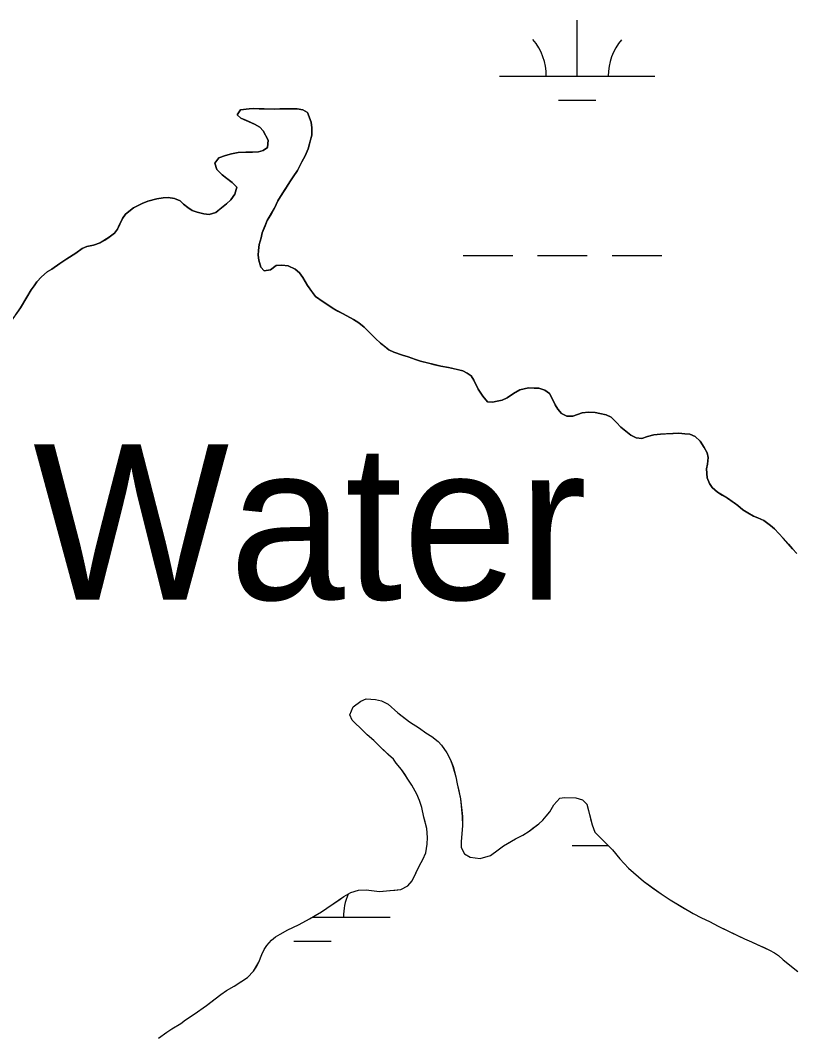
# Model space of a CAD drawing. Extents: x 3148686 to 3186545, y 916144 to 941516.
# Drawn here: x 3162772 to 3163269, y 929782 to 930435 of the extents above; entities that cross this region are included whole.
import ezdxf

# ---------------------------------------------------------------- set-up
doc = ezdxf.new("R2010")
doc.units = 0
for name, color, linetype in [('V-RIVR-IDEN', 7, 'Continuous'), ('V-SITE-VEGE', 7, 'Continuous'), ('V-TOPO-SHOR', 7, 'Continuous'), ('V-WETL-SWMP', 7, 'Continuous')]:
    doc.layers.add(name, color=color, linetype=linetype)

msp = doc.modelspace()

# ---------------------------------------------------------------- linework, layer by layer
at = {"layer": 'V-SITE-VEGE'}
for points in [[(3162921.86, 930377.96), (3162918.86, 930377.74), (3162913.26, 930377.11), (3162911.08, 930373.89), (3162913.49, 930371.71), (3162922.32, 930367.76), (3162925.73, 930365.98), (3162927.94, 930363.59), (3162930.98, 930357.61), (3162930.6, 930352.8), (3162927.81, 930350.98), (3162924.82, 930349.97), (3162921.02, 930349.75), (3162916.62, 930349.72), (3162911.82, 930349.49), (3162907.42, 930348.67), (3162903.63, 930347.64), (3162899.43, 930346.22), (3162896.66, 930342.8), (3162898.08, 930338.61), (3162901.5, 930335.23), (3162907.93, 930330.27), (3162910.95, 930327.28), (3162909.57, 930322.67), (3162906.99, 930319.06), (3162904.21, 930316.44), (3162897.44, 930311), (3162893.05, 930309.78), (3162889.64, 930310.16), (3162885.44, 930311.13), (3162882.23, 930312.31), (3162879.42, 930314.1), (3162876.6, 930316.28), (3162874.39, 930318.47), (3162870.78, 930320.05), (3162866.78, 930320.62), (3162863.58, 930320.41), (3162859.38, 930319.78), (3162853.59, 930318.35), (3162850, 930316.73), (3162844.41, 930313.89), (3162839.24, 930309.86), (3162837.25, 930307.05), (3162834.09, 930300.23), (3162832.1, 930297.62), (3162828.72, 930295), (3162822.94, 930291.37), (3162818.75, 930289.94), (3162814.35, 930289.11), (3162811.36, 930287.7), (3162807.38, 930284.87), (3162801.6, 930281.04), (3162797.01, 930278.21), (3162791.83, 930274.58), (3162788.84, 930272.76), (3162785.26, 930269.55), (3162782.28, 930266.33), (3162780.5, 930263.71), (3162778.51, 930261.1), (3162771.77, 930249.66), (3162764.63, 930239.62)], [(3163213.84, 930149.01), (3163214.21, 930153.21), (3163213.59, 930156.21), (3163211.77, 930159.6), (3163209.15, 930163.78), (3163205.93, 930166.76), (3163202.52, 930168.34), (3163199.32, 930168.52), (3163195.32, 930168.9), (3163183.52, 930168.23), (3163179.32, 930167.81), (3163175.13, 930166.78), (3163171.53, 930165.56), (3163167.93, 930165.94), (3163164.52, 930167.72), (3163158.09, 930172.69), (3163155.27, 930175.87), (3163151.85, 930179.25), (3163148.64, 930180.63), (3163144.63, 930181.61), (3163141.63, 930182.19), (3163137.23, 930182.37), (3163133.23, 930181.94), (3163127.24, 930179.91), (3163123.24, 930179.89), (3163119.83, 930181.67), (3163117.41, 930184.25), (3163115.8, 930187.04), (3163114.17, 930190.83), (3163112.15, 930194.42), (3163109.14, 930196.61), (3163105.33, 930197.79), (3163102.33, 930197.77), (3163098.53, 930198.15), (3163093.14, 930196.71), (3163088.95, 930194.49), (3163084.97, 930191.67), (3163081.57, 930190.25), (3163078.38, 930189.43), (3163075.38, 930188.81), (3163072.18, 930188.99), (3163069.15, 930192.78), (3163066.33, 930197.16), (3163063.5, 930202.94), (3163061.68, 930205.73), (3163059.07, 930207.52), (3163056.26, 930209.1), (3163047.04, 930211.25), (3163042.24, 930212.02), (3163029.02, 930215.35), (3163025.81, 930216.33), (3163021.2, 930218.1), (3163017.59, 930219.08), (3163011.98, 930221.05), (3163008.77, 930222.63), (3163003.35, 930226.8), (3163000.13, 930229.78), (3162996.51, 930233.56), (3162992.89, 930237.14), (3162989.47, 930239.92), (3162986.06, 930242.1), (3162981.64, 930244.48), (3162978.83, 930245.86), (3162973.41, 930249.03), (3162966.39, 930253.39), (3162961.56, 930256.96), (3162956.32, 930263.93), (3162953.29, 930269.12), (3162951.27, 930272.11), (3162948.46, 930274.49), (3162944.05, 930276.67), (3162939.84, 930277.04), (3162936.24, 930276.82), (3162932.66, 930274), (3162928.47, 930273.38), (3162926.45, 930275.76), (3162925.02, 930280.35), (3162924.6, 930283.55), (3162924.79, 930286.56), (3162925.36, 930290.36), (3162926.54, 930294.57), (3162927.32, 930297.97), (3162930.48, 930305.79), (3162935.23, 930313.82), (3162937.4, 930318.44), (3162938.99, 930321.25), (3162945.53, 930331.28), (3162947.12, 930333.89), (3162949.89, 930337.91), (3162952.66, 930343.53), (3162954.84, 930347.34), (3162956.81, 930351.95), (3162959.16, 930360.77), (3162959.13, 930365.57), (3162958.71, 930369.17), (3162956.48, 930375.36), (3162953.47, 930377.14), (3162949.66, 930377.72), (3162938.66, 930377.65), (3162935.06, 930377.43), (3162921.86, 930377.96)], [(3163236.61, 930119.53), (3163233.39, 930122.31), (3163226.76, 930127.08), (3163220.34, 930130.84), (3163216.92, 930133.82), (3163215.11, 930136.41), (3163213.69, 930140.2), (3163213.25, 930146), (3163213.84, 930149.01)], [(3163271.38, 930091.53), (3163268.56, 930094.51), (3163262.52, 930101.28), (3163256.88, 930107.25), (3163254.27, 930109.43), (3163250.05, 930112.61), (3163246.24, 930114.39), (3163243.44, 930115.57), (3163239.82, 930117.55), (3163236.61, 930119.53)], [(3162860.5, 929779.48), (3162865.9, 929783.32), (3162869.1, 929785.35), (3162874.9, 929788.8), (3162877.9, 929791.22), (3162883.5, 929794.87), (3162891.3, 929800.54), (3162900.69, 929807.62), (3162904.29, 929810.05), (3162909.3, 929812.89), (3162917.7, 929818.56), (3162921.69, 929822.6), (3162925.07, 929828.24), (3162927.05, 929833.27), (3162928.44, 929836.49), (3162930.23, 929839.12), (3162933.22, 929842.55), (3162935.82, 929844.57), (3162938.82, 929846.39), (3162943.82, 929849.23), (3162951.03, 929852.49), (3162957.64, 929856.14), (3162961.24, 929858.37), (3162965.44, 929860.8), (3162979.85, 929870.52), (3162984.24, 929873.16), (3162989.25, 929874.8), (3162994.07, 929874.82), (3163002.71, 929873.87), (3163016.56, 929875.15), (3163020.96, 929877.59), (3163023.76, 929880.62), (3163028.52, 929890.49), (3163030.7, 929894.51), (3163032.49, 929898.74), (3163033.46, 929904.37), (3163033.63, 929908.59), (3163033.2, 929914.41), (3163031.35, 929921.62), (3163029.91, 929927.84), (3163028.48, 929932.45), (3163026.85, 929936.45), (3163023.6, 929942.26), (3163016.92, 929952.46), (3163013.48, 929956.46), (3163011.66, 929959.06), (3163003.38, 929966.84), (3162999.14, 929971.03), (3162994.9, 929974.62), (3162990.05, 929979.41), (3162987.43, 929981.81), (3162985.21, 929984.2), (3162983.58, 929987.61), (3162985.76, 929992.64), (3162990.76, 929996.28), (3162994.16, 929997.91), (3163000.19, 929997.54), (3163004.01, 929996.56), (3163008.24, 929994.38), (3163014.5, 929988.79), (3163021.96, 929983.01), (3163028.41, 929979.03), (3163032.64, 929976.04), (3163036.47, 929973.66), (3163040.51, 929970.47), (3163042.73, 929968.07), (3163046.17, 929963.07), (3163048.4, 929958.67), (3163050.03, 929954.26), (3163051.88, 929947.64), (3163052.71, 929943.23)], [(3163052.71, 929943.23), (3163054.77, 929933.41), (3163056.05, 929922.17), (3163056.08, 929916.14), (3163055.33, 929906.1), (3163055.36, 929902.08), (3163057.39, 929898.08), (3163061.02, 929895.89), (3163067.44, 929895.13), (3163074.06, 929896.97), (3163079.06, 929900.61), (3163082.46, 929903.25), (3163090.26, 929907.71), (3163095.07, 929910.15), (3163099.07, 929912.78), (3163105.27, 929917.43), (3163107.86, 929919.86), (3163110.06, 929922.28), (3163112.25, 929925.1), (3163114.83, 929929.54), (3163118.82, 929933.98), (3163121.83, 929934.4), (3163129.06, 929934.24), (3163133.29, 929932.86), (3163136.11, 929930.06), (3163139.6, 929916.83), (3163141.24, 929912.02), (3163145.48, 929908.03), (3163152.75, 929900.64), (3163157.4, 929894.85), (3163163.06, 929888.85), (3163172.54, 929880.48), (3163184.04, 929872.31), (3163189.88, 929868.53), (3163204.59, 929859.58), (3163210.03, 929856.8), (3163215.06, 929854.42), (3163220.7, 929851.44), (3163237.62, 929843.31), (3163242.04, 929841.52), (3163253.72, 929836.17), (3163256.94, 929834.38), (3163259.56, 929832.59), (3163262.59, 929829.8), (3163271.87, 929822.42)]]:
    msp.add_lwpolyline(points, dxfattribs=at)
at = {"layer": 'V-TOPO-SHOR'}
for points in [[(3162801.6, 930281.04), (3162807.38, 930284.87), (3162811.36, 930287.7), (3162814.35, 930289.12), (3162818.75, 930289.94), (3162822.94, 930291.37), (3162825.93, 930293.19), (3162828.72, 930295), (3162832.1, 930297.62), (3162834.09, 930300.23), (3162835.47, 930303.24), (3162837.25, 930307.05), (3162839.24, 930309.86), (3162844.41, 930313.89), (3162850, 930316.73), (3162853.59, 930318.35), (3162859.38, 930319.78), (3162863.58, 930320.41), (3162866.78, 930320.62), (3162870.78, 930320.05), (3162874.39, 930318.47), (3162876.61, 930316.28), (3162879.42, 930314.1), (3162882.23, 930312.31), (3162885.44, 930311.13), (3162889.64, 930310.16), (3162893.05, 930309.78), (3162897.44, 930311), (3162900.23, 930313.22), (3162904.21, 930316.44), (3162906.99, 930319.06), (3162909.57, 930322.67), (3162910.95, 930327.28), (3162907.93, 930330.27), (3162904.51, 930332.85), (3162901.5, 930335.23), (3162898.08, 930338.61), (3162896.66, 930342.8), (3162899.43, 930346.22), (3162903.63, 930347.64), (3162907.42, 930348.67), (3162911.82, 930349.49), (3162916.62, 930349.72), (3162921.02, 930349.75), (3162924.82, 930349.97), (3162927.81, 930350.98), (3162930.6, 930352.8), (3162930.98, 930357.61), (3162927.94, 930363.59), (3162925.73, 930365.98), (3162922.32, 930367.76), (3162917.1, 930370.13), (3162913.49, 930371.71), (3162911.08, 930373.89), (3162913.26, 930377.11), (3162918.86, 930377.74), (3162921.86, 930377.96), (3162925.26, 930377.77), (3162929.66, 930377.6), (3162935.06, 930377.43), (3162938.66, 930377.65), (3162943.06, 930377.68), (3162946.06, 930377.7), (3162949.66, 930377.72), (3162953.47, 930377.14), (3162956.48, 930375.36), (3162958.71, 930369.17), (3162959.13, 930365.57), (3162959.16, 930360.77), (3162958.38, 930357.76), (3162956.81, 930351.95), (3162954.84, 930347.34), (3162952.66, 930343.53), (3162951.28, 930340.72), (3162949.89, 930337.91), (3162947.12, 930333.89), (3162945.53, 930331.28), (3162941.76, 930325.46), (3162938.99, 930321.25), (3162937.4, 930318.44), (3162935.23, 930313.82), (3162933.25, 930310.41), (3162930.48, 930305.79), (3162929.1, 930302.38), (3162927.32, 930297.97), (3162926.54, 930294.57), (3162925.36, 930290.36), (3162924.79, 930286.56), (3162924.6, 930283.55), (3162925.02, 930280.35), (3162926.45, 930275.76), (3162928.46, 930273.38), (3162932.66, 930274), (3162936.24, 930276.82), (3162939.84, 930277.04), (3162944.05, 930276.67), (3162948.46, 930274.49), (3162951.27, 930272.11), (3162953.29, 930269.12), (3162956.32, 930263.93), (3162958.94, 930260.35)], [(3162768.4, 930244.84), (3162771.77, 930249.66), (3162773.75, 930253.08), (3162775.73, 930256.49), (3162778.51, 930261.1), (3162780.49, 930263.71), (3162782.28, 930266.33), (3162785.26, 930269.55), (3162788.84, 930272.76), (3162791.83, 930274.58), (3162797.01, 930278.21), (3162801.6, 930281.04)], [(3162958.94, 930260.35), (3162961.57, 930256.96), (3162966.39, 930253.39), (3162973.41, 930249.03), (3162976.02, 930247.45), (3162978.83, 930245.86), (3162981.64, 930244.48), (3162986.06, 930242.1), (3162989.47, 930239.92), (3162992.89, 930237.14), (3162996.51, 930233.56), (3163000.13, 930229.78), (3163003.35, 930226.8), (3163005.96, 930224.81), (3163008.77, 930222.63), (3163011.98, 930221.05), (3163017.59, 930219.08), (3163021.2, 930218.1), (3163025.81, 930216.33), (3163029.02, 930215.35), (3163034.43, 930213.98), (3163038.43, 930213), (3163042.24, 930212.02), (3163047.04, 930211.25), (3163052.05, 930210.08), (3163056.26, 930209.1), (3163059.07, 930207.52), (3163061.68, 930205.73), (3163063.5, 930202.94), (3163066.33, 930197.16), (3163069.15, 930192.78), (3163072.18, 930188.99), (3163075.38, 930188.81), (3163078.38, 930189.43), (3163081.57, 930190.25), (3163084.97, 930191.67), (3163088.95, 930194.49), (3163093.14, 930196.71), (3163098.53, 930198.15), (3163102.33, 930197.77), (3163105.33, 930197.79), (3163109.14, 930196.61), (3163112.15, 930194.42), (3163114.17, 930190.83), (3163115.8, 930187.04), (3163117.41, 930184.25), (3163119.83, 930181.67), (3163123.24, 930179.89), (3163127.24, 930179.91), (3163130.24, 930180.93), (3163133.23, 930181.94), (3163137.23, 930182.37), (3163141.63, 930182.19), (3163144.63, 930181.61), (3163148.64, 930180.63), (3163151.85, 930179.25), (3163155.27, 930175.87), (3163158.09, 930172.69), (3163162.11, 930169.51), (3163164.52, 930167.72), (3163167.93, 930165.94), (3163171.53, 930165.56), (3163175.13, 930166.78), (3163179.32, 930167.81), (3163183.52, 930168.23), (3163186.72, 930168.45), (3163191.72, 930168.68), (3163195.32, 930168.9), (3163199.32, 930168.52), (3163202.52, 930168.34), (3163205.93, 930166.76), (3163209.15, 930163.78), (3163211.77, 930159.6), (3163213.59, 930156.2), (3163214.21, 930153.21), (3163213.84, 930149.01), (3163213.25, 930146), (3163213.69, 930140.2), (3163215.11, 930136.41), (3163216.92, 930133.82), (3163220.34, 930130.84), (3163223.35, 930129.06), (3163226.76, 930127.08), (3163230.98, 930124.1), (3163233.39, 930122.31), (3163236.61, 930119.53), (3163239.82, 930117.55), (3163243.44, 930115.57), (3163246.24, 930114.39), (3163250.05, 930112.61), (3163254.27, 930109.43), (3163256.88, 930107.25), (3163259.7, 930104.26), (3163262.52, 930101.28), (3163265.94, 930097.5), (3163268.56, 930094.51), (3163271.38, 930091.53)], [(3162860.5, 929779.48), (3162865.9, 929783.32), (3162869.1, 929785.35), (3162874.9, 929788.8), (3162877.9, 929791.22), (3162883.5, 929794.87), (3162891.3, 929800.54), (3162896.09, 929804.18), (3162900.69, 929807.62), (3162904.29, 929810.05), (3162909.3, 929812.89), (3162914.1, 929816.13), (3162917.7, 929818.56), (3162921.69, 929822.6), (3162923.28, 929825.22), (3162925.07, 929828.24), (3162927.05, 929833.27), (3162928.44, 929836.49), (3162930.23, 929839.12), (3162933.22, 929842.55), (3162935.82, 929844.57), (3162938.82, 929846.39), (3162943.82, 929849.23), (3162947.03, 929850.66), (3162951.03, 929852.49), (3162957.64, 929856.14), (3162961.24, 929858.37), (3162965.44, 929860.8), (3162971.64, 929865.06), (3162975.84, 929867.89), (3162979.84, 929870.53), (3162984.24, 929873.16), (3162989.25, 929874.8), (3162994.07, 929874.82), (3162997.69, 929874.44), (3163002.71, 929873.87), (3163009.33, 929874.51), (3163012.55, 929874.73), (3163016.56, 929875.15), (3163020.96, 929877.59), (3163023.76, 929880.62), (3163026.34, 929886.06), (3163028.52, 929890.49), (3163030.7, 929894.51), (3163032.49, 929898.74), (3163033.46, 929904.37), (3163033.63, 929908.59), (3163033.2, 929914.41), (3163032.17, 929918.62), (3163031.35, 929921.62), (3163029.91, 929927.84), (3163028.48, 929932.45), (3163026.85, 929936.45), (3163023.6, 929942.26), (3163020.97, 929946.26), (3163018.94, 929949.46), (3163016.92, 929952.46), (3163013.48, 929956.46), (3163011.66, 929959.06), (3163008.63, 929961.85), (3163003.38, 929966.84), (3162999.14, 929971.03), (3162994.9, 929974.62), (3162990.05, 929979.41), (3162987.43, 929981.81), (3162985.21, 929984.2), (3162983.58, 929987.61), (3162985.76, 929992.64), (3162990.76, 929996.28), (3162994.16, 929997.91), (3163000.19, 929997.54), (3163004.01, 929996.56), (3163008.24, 929994.38), (3163014.5, 929988.79), (3163018.13, 929986), (3163021.96, 929983.01), (3163028.41, 929979.03), (3163032.64, 929976.04), (3163036.47, 929973.66), (3163040.51, 929970.47), (3163042.73, 929968.07), (3163046.17, 929963.07), (3163048.4, 929958.67), (3163050.03, 929954.26), (3163051.88, 929947.64), (3163052.71, 929943.23), (3163053.74, 929938.62), (3163054.77, 929933.41), (3163056.05, 929922.17), (3163056.08, 929916.14), (3163055.71, 929910.92), (3163055.33, 929906.1), (3163055.36, 929902.08), (3163057.39, 929898.08), (3163061.02, 929895.89), (3163067.44, 929895.13), (3163074.06, 929896.97), (3163079.06, 929900.61)], [(3163079.06, 929900.61), (3163082.46, 929903.25), (3163086.66, 929905.68), (3163090.26, 929907.71), (3163095.07, 929910.15), (3163099.07, 929912.78), (3163101.47, 929914.6), (3163105.27, 929917.43), (3163107.86, 929919.86), (3163110.06, 929922.28), (3163112.25, 929925.1), (3163114.83, 929929.54), (3163118.82, 929933.98), (3163121.83, 929934.4), (3163129.06, 929934.24), (3163133.29, 929932.86), (3163136.11, 929930.06), (3163137.14, 929926.05), (3163138.58, 929920.64), (3163139.6, 929916.83), (3163141.24, 929912.02), (3163145.48, 929908.03), (3163152.75, 929900.64), (3163157.4, 929894.85), (3163163.06, 929888.85), (3163172.54, 929880.48), (3163178.39, 929876.29), (3163184.04, 929872.31), (3163189.88, 929868.53), (3163198.95, 929862.96), (3163204.59, 929859.58), (3163210.03, 929856.8), (3163215.06, 929854.42), (3163220.7, 929851.44), (3163228.96, 929847.47), (3163237.61, 929843.31), (3163242.04, 929841.52), (3163246.27, 929839.54), (3163250.3, 929837.76), (3163253.72, 929836.17), (3163256.94, 929834.38), (3163259.56, 929832.59), (3163262.59, 929829.8), (3163265.82, 929827.2), (3163271.87, 929822.42)]]:
    msp.add_lwpolyline(points, dxfattribs=at)
at = {"layer": 'V-WETL-SWMP'}
for p, q in [((3163130, 930398.72), (3163130.04, 930434.72)), ((3163080, 930398.77), (3163180, 930398.67)), ((3163117.98, 930383.3), (3163141.98, 930383.28)), ((3163056.47, 930283.37), (3163088.47, 930283.33)), ((3163104.47, 930283.32), (3163136.47, 930283.28)), ((3163152.47, 930283.26), (3163184.47, 930283.23)), ((3163126.66, 929903.55), (3163149.91, 929903.53)), ((3162959.51, 929857.3), (3163009.55, 929857.25)), ((3162959.55, 929857.3), (3162959.55, 929857.33)), ((3162947.53, 929841.88), (3162971.53, 929841.85))]:
    msp.add_line(p, q, dxfattribs=at)
for points in [[(3162768.4, 930244.84), (3162771.77, 930249.66), (3162775.73, 930256.49), (3162778.51, 930261.1), (3162780.49, 930263.72), (3162782.28, 930266.33), (3162785.26, 930269.54), (3162788.84, 930272.77), (3162791.83, 930274.58), (3162797.01, 930278.21), (3162801.6, 930281.04), (3162807.37, 930284.88), (3162811.36, 930287.7), (3162814.35, 930289.12), (3162818.75, 930289.94), (3162822.94, 930291.37), (3162825.93, 930293.18), (3162828.72, 930295), (3162832.11, 930297.62), (3162834.09, 930300.23), (3162835.47, 930303.24), (3162837.25, 930307.05), (3162839.24, 930309.86), (3162844.41, 930313.9), (3162850, 930316.73), (3162853.59, 930318.35), (3162859.38, 930319.78), (3162863.58, 930320.41), (3162866.78, 930320.63), (3162870.78, 930320.05), (3162874.39, 930318.47), (3162876.61, 930316.28), (3162879.42, 930314.1), (3162882.23, 930312.31), (3162885.44, 930311.13), (3162889.64, 930310.16), (3162893.05, 930309.78), (3162897.44, 930311), (3162900.23, 930313.22), (3162904.21, 930316.44), (3162906.99, 930319.06), (3162909.57, 930322.67), (3162910.95, 930327.28), (3162907.93, 930330.27), (3162904.51, 930332.85), (3162901.5, 930335.23), (3162898.08, 930338.61), (3162896.66, 930342.8), (3162899.44, 930346.22), (3162903.63, 930347.64), (3162907.42, 930348.67), (3162911.82, 930349.49), (3162916.62, 930349.72), (3162921.02, 930349.75), (3162924.82, 930349.97), (3162927.81, 930350.98), (3162930.6, 930352.8), (3162930.98, 930357.6), (3162927.94, 930363.59), (3162925.73, 930365.98), (3162922.32, 930367.76), (3162917.1, 930370.13), (3162913.49, 930371.71), (3162911.08, 930373.89), (3162913.26, 930377.11), (3162918.86, 930377.74), (3162921.86, 930377.96), (3162925.26, 930377.77), (3162929.66, 930377.6), (3162935.06, 930377.43), (3162938.66, 930377.65)], [(3162938.66, 930377.65), (3162949.66, 930377.72), (3162953.47, 930377.14), (3162956.48, 930375.36), (3162958.71, 930369.17), (3162959.13, 930365.57), (3162959.16, 930360.77), (3162958.38, 930357.76), (3162956.81, 930351.95), (3162954.84, 930347.34), (3162952.66, 930343.53), (3162949.89, 930337.91), (3162947.12, 930333.89), (3162945.53, 930331.28), (3162941.76, 930325.46), (3162938.99, 930321.24), (3162937.4, 930318.43), (3162935.23, 930313.82), (3162933.25, 930310.41), (3162930.48, 930305.79), (3162929.1, 930302.38), (3162927.32, 930297.97), (3162926.54, 930294.57), (3162925.36, 930290.36), (3162924.79, 930286.56), (3162924.6, 930283.55), (3162925.02, 930280.36), (3162926.45, 930275.76), (3162928.46, 930273.37), (3162932.66, 930274), (3162936.24, 930276.82), (3162939.84, 930277.04), (3162944.05, 930276.67), (3162948.46, 930274.49), (3162951.27, 930272.11), (3162953.29, 930269.12), (3162956.32, 930263.93), (3162958.94, 930260.35), (3162961.56, 930256.96), (3162966.39, 930253.39), (3162973.41, 930249.03), (3162976.02, 930247.45), (3162978.83, 930245.86), (3162981.64, 930244.48), (3162986.05, 930242.1), (3162989.47, 930239.92), (3162992.88, 930237.14), (3162996.51, 930233.56), (3163000.13, 930229.78), (3163003.35, 930226.8), (3163005.96, 930224.81), (3163008.77, 930222.63), (3163011.98, 930221.05), (3163017.59, 930219.08), (3163021.2, 930218.1), (3163025.81, 930216.33), (3163029.02, 930215.35), (3163034.43, 930213.98), (3163038.43, 930213), (3163042.24, 930212.02), (3163047.04, 930211.25), (3163052.05, 930210.08), (3163056.26, 930209.1), (3163059.07, 930207.52), (3163061.68, 930205.73), (3163063.5, 930202.94), (3163066.33, 930197.16), (3163069.16, 930192.78), (3163072.18, 930188.99), (3163075.38, 930188.81), (3163078.38, 930189.43), (3163081.57, 930190.25), (3163084.96, 930191.67), (3163088.95, 930194.49), (3163093.14, 930196.71), (3163098.53, 930198.15), (3163102.33, 930197.77), (3163105.33, 930197.79), (3163109.14, 930196.61), (3163112.15, 930194.42), (3163114.17, 930190.84), (3163115.8, 930187.04), (3163117.41, 930184.25), (3163119.83, 930181.67), (3163123.24, 930179.89), (3163127.24, 930179.91), (3163133.23, 930181.94), (3163137.23, 930182.37), (3163141.63, 930182.19), (3163144.63, 930181.61), (3163148.64, 930180.63), (3163151.85, 930179.25), (3163155.27, 930175.87), (3163158.09, 930172.69), (3163162.11, 930169.51), (3163164.52, 930167.72), (3163167.93, 930165.94), (3163171.53, 930165.56), (3163175.13, 930166.78), (3163179.32, 930167.81), (3163183.52, 930168.23)], [(3163183.52, 930168.23), (3163186.72, 930168.45), (3163191.72, 930168.68), (3163195.32, 930168.9), (3163199.32, 930168.52), (3163202.52, 930168.34), (3163205.93, 930166.76), (3163209.15, 930163.78), (3163211.77, 930159.6), (3163213.59, 930156.21), (3163214.21, 930153.21), (3163213.84, 930149.01), (3163213.25, 930146), (3163213.69, 930140.2), (3163215.11, 930136.41), (3163216.92, 930133.82), (3163220.34, 930130.84), (3163223.35, 930129.06), (3163226.76, 930127.08), (3163230.98, 930124.1), (3163233.39, 930122.31), (3163236.61, 930119.53), (3163239.82, 930117.55), (3163243.43, 930115.57), (3163246.24, 930114.39), (3163250.05, 930112.61), (3163254.27, 930109.43), (3163256.88, 930107.25), (3163262.52, 930101.28), (3163265.94, 930097.5), (3163268.56, 930094.51), (3163271.38, 930091.53)], [(3162860.5, 929779.48), (3162865.9, 929783.32), (3162869.1, 929785.35), (3162874.9, 929788.8), (3162877.9, 929791.22), (3162883.5, 929794.87), (3162891.3, 929800.54), (3162896.1, 929804.18), (3162900.69, 929807.62), (3162904.29, 929810.05), (3162909.3, 929812.89), (3162914.1, 929816.13), (3162917.7, 929818.56), (3162921.69, 929822.6), (3162923.28, 929825.22), (3162925.07, 929828.24), (3162927.05, 929833.27), (3162928.44, 929836.49), (3162930.23, 929839.11), (3162933.22, 929842.55), (3162935.82, 929844.57), (3162938.82, 929846.39), (3162943.82, 929849.23), (3162947.03, 929850.66), (3162951.03, 929852.49), (3162957.64, 929856.14), (3162961.24, 929858.37), (3162965.44, 929860.8), (3162971.64, 929865.06), (3162975.84, 929867.89), (3162979.84, 929870.52), (3162984.24, 929873.16), (3162989.25, 929874.8), (3162994.07, 929874.82), (3162997.69, 929874.44), (3163002.71, 929873.87), (3163009.34, 929874.51), (3163012.55, 929874.73), (3163016.56, 929875.15), (3163020.96, 929877.59), (3163023.76, 929880.62), (3163026.34, 929886.05), (3163028.52, 929890.48), (3163030.7, 929894.51), (3163032.49, 929898.74), (3163033.46, 929904.37), (3163033.63, 929908.58), (3163033.2, 929914.41), (3163032.17, 929918.62), (3163031.35, 929921.62), (3163029.91, 929927.84), (3163028.48, 929932.45), (3163026.85, 929936.46), (3163023.6, 929942.26), (3163020.97, 929946.26), (3163018.94, 929949.46), (3163016.92, 929952.46), (3163013.48, 929956.46), (3163011.66, 929959.06), (3163008.63, 929961.85), (3163003.38, 929966.84), (3162999.14, 929971.03), (3162994.9, 929974.62), (3162990.05, 929979.41), (3162987.43, 929981.81), (3162985.21, 929984.2), (3162983.58, 929987.61), (3162985.76, 929992.64), (3162990.76, 929996.28), (3162994.16, 929997.91), (3163000.19, 929997.54), (3163004.01, 929996.56), (3163008.24, 929994.38), (3163014.5, 929988.79), (3163018.13, 929986), (3163021.96, 929983.01), (3163028.41, 929979.03), (3163032.64, 929976.04), (3163036.47, 929973.66), (3163040.5, 929970.47), (3163042.73, 929968.07), (3163046.17, 929963.07), (3163048.4, 929958.67), (3163050.04, 929954.26), (3163051.88, 929947.64), (3163052.71, 929943.23), (3163053.74, 929938.62), (3163054.77, 929933.4), (3163056.04, 929922.17), (3163056.08, 929916.14), (3163055.71, 929910.92), (3163055.33, 929906.1), (3163055.36, 929902.08), (3163057.39, 929898.08), (3163061.02, 929895.89), (3163067.44, 929895.13), (3163074.06, 929896.97)], [(3163074.06, 929896.97), (3163079.06, 929900.62), (3163082.46, 929903.25), (3163086.66, 929905.68), (3163090.26, 929907.71), (3163095.07, 929910.15), (3163099.07, 929912.78), (3163101.47, 929914.6), (3163105.27, 929917.43), (3163107.86, 929919.86), (3163110.06, 929922.28), (3163112.25, 929925.1), (3163114.83, 929929.54), (3163118.82, 929933.98), (3163121.83, 929934.4), (3163129.06, 929934.24), (3163133.29, 929932.86), (3163136.11, 929930.06), (3163137.14, 929926.05), (3163138.58, 929920.64), (3163139.6, 929916.83), (3163141.24, 929912.02), (3163145.48, 929908.03), (3163152.75, 929900.64), (3163157.4, 929894.85), (3163163.06, 929888.85), (3163172.54, 929880.48), (3163178.39, 929876.29), (3163184.04, 929872.31), (3163189.88, 929868.53), (3163198.95, 929862.96), (3163204.59, 929859.58), (3163210.03, 929856.8), (3163215.06, 929854.42), (3163220.7, 929851.44), (3163228.96, 929847.47), (3163237.61, 929843.31), (3163242.04, 929841.52), (3163246.27, 929839.54), (3163250.3, 929837.76), (3163253.72, 929836.17), (3163256.94, 929834.38), (3163259.56, 929832.59), (3163262.59, 929829.8), (3163265.82, 929827.2), (3163271.87, 929822.42)]]:
    msp.add_lwpolyline(points, dxfattribs=at)
for centre, start, end in [((3163074.76, 930399.25), 359.16781, 40.71147), ((3163185.24, 930399.14), 139.1678, 180.71146), ((3163014.79, 929857.72), 155.70101, 180.71146)]:
    msp.add_arc(centre, 35.25, start, end, dxfattribs=at)

# ---------------------------------------------------------------- texts
at = {"layer": 'V-RIVR-IDEN'}
msp.add_text('Water', height=100, dxfattribs=at).set_placement((3162779.77, 930061.78))

doc.saveas('drawing.dxf')
